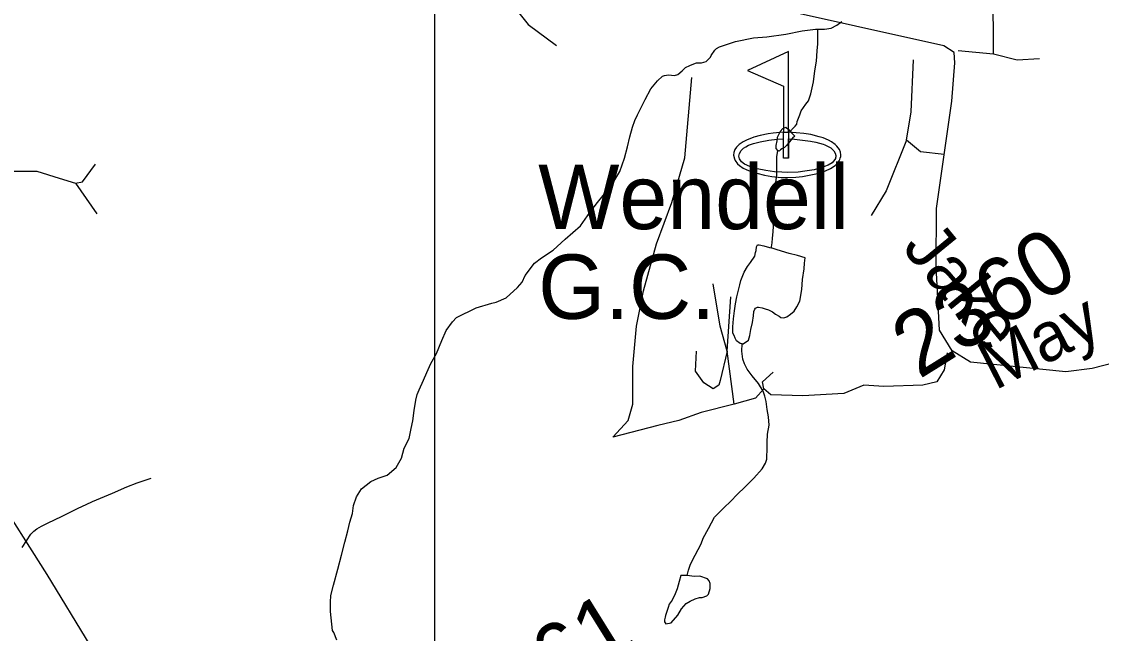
# Model space of a CAD drawing. Extents: x 2001466 to 31450019, y -30647475 to 847247.
# Drawn here: x 2179202 to 2183396, y 733760 to 736135 of the extents above; entities that cross this region are included whole.
import ezdxf

# ---------------------------------------------------------------- set-up
doc = ezdxf.new("R2010")
doc.units = 0
for name, color, linetype in [('Exist Cultural Recreational Golf Course CELL', 7, 'Continuous'), ('Exist Cultural Recreational Golf Course Label', 7, 'Continuous'), ('Exist Hydrographic Misc Water Feature', 7, 'Continuous'), ('Exist Road Non-System Type 51', 7, 'Continuous'), ('Exist Road Secondary Type 51 Attributed', 7, 'Continuous'), ('Exist Road Secondary Type 51 Label', 7, 'Continuous'), ('Exist Road Secondary Type 51 Number Label', 7, 'Continuous'), ('Map Preparation Inset Cut Line', 7, 'Continuous')]:
    doc.layers.add(name, color=color, linetype=linetype)

msp = doc.modelspace()

# ---------------------------------------------------------------- linework, layer by layer
at = {"layer": 'Exist Cultural Recreational Golf Course CELL'}
msp.add_lwpolyline([(2182180.6, 736019.1), (2182022.1, 735945.7), (2182162.1, 735884.1), (2182162.1, 735705.3), (2182180.6, 735705.3), (2182180.6, 735680.2), (2182180.6, 735605.2), (2182180.6, 735680.2), (2182204.2, 735678.7), (2182234.7, 735675.4), (2182266.3, 735671.4), (2182287.4, 735667.1), (2182315.3, 735658.8), (2182322.2, 735656.6), (2182344.9, 735644.9), (2182356.9, 735633.9), (2182362.4, 735624.3), (2182365.4, 735614.8), (2182365.1, 735610.5), (2182364.1, 735606.3), (2182363.1, 735603), (2182360.9, 735599.3), (2182350.2, 735587.4), (2182334.4, 735577.9), (2182307.1, 735567.5), (2182280.5, 735560), (2182245, 735554.5), (2182218, 735550.5), (2182177.8, 735548.6), (2182155.4, 735550.5), (2182126.3, 735552), (2182093.3, 735556.5), (2182059.3, 735564), (2182030.2, 735572.5), (2182010.7, 735581), (2181998.7, 735590.5), (2181990.2, 735602.6), (2181987.7, 735612.6), (2181990.2, 735623.6), (2181997.2, 735634.6), (2182005.7, 735644.1), (2182014.8, 735649.4), (2182026.2, 735655.1), (2182045.3, 735661.7), (2182071.5, 735668.6), (2182104.3, 735674.6), (2182136.4, 735678.7), (2182162.1, 735680.2), (2182162.1, 735705.3), (2182180.6, 735705.3), (2182180.6, 735605.2), (2182162.1, 735605.2), (2182162.1, 735680.2), (2182162.1, 735705.3), (2182121.7, 735701.6), (2182102.2, 735699.8), (2182071.4, 735692.5), (2182045.9, 735686.3), (2182017.6, 735675.3), (2182005.2, 735668.1), (2181989.4, 735658.4), (2181979.1, 735647.4), (2181972.9, 735639.1), (2181968.9, 735626.8), (2181967.9, 735617.1), (2181970.6, 735602.6), (2181973.4, 735595.5), (2181982.4, 735583.3), (2181990.7, 735576.3), (2182004.6, 735566.6), (2182016.3, 735560.9), (2182038.8, 735551.4), (2182057.6, 735546.4), (2182087.9, 735539.1), (2182116, 735533.6), (2182152.4, 735530.2), (2182175.9, 735529.2), (2182209.7, 735531.2), (2182235, 735533.7), (2182261.4, 735538.3), (2182293.4, 735544.9), (2182324.5, 735555.4), (2182343.9, 735565.3), (2182362.4, 735576.5), (2182372.2, 735586.5), (2182378.2, 735594.8), (2182380.8, 735600.3), (2182382.2, 735604.4), (2182383.6, 735610.8), (2182384.4, 735617.6), (2182382.9, 735628.8), (2182378.4, 735639.1), (2182368.5, 735651.7), (2182362.3, 735658.5), (2182347.5, 735668.3), (2182335.7, 735675), (2182315, 735683.5), (2182300.7, 735687.5), (2182267.7, 735696.3), (2182240.1, 735701.3), (2182180.6, 735705.3)], close=True, dxfattribs=at)
at = {"layer": 'Exist Hydrographic Misc Water Feature'}
for points in [[(2182294.5, 736105.2), (2182320.3, 736105.4), (2182346.2, 736109.6), (2182368.5, 736121.5), (2182388.4, 736135.6)], [(2181699.8, 735925.7), (2181715.4, 735927.8), (2181737.6, 735926.1), (2181751.5, 735930.1), (2181767.9, 735944.2), (2181781.4, 735956.4), (2181797.6, 735964.5), (2181813.4, 735970.6), (2181823.5, 735974.8), (2181843.4, 735974.6), (2181861.4, 735980.8), (2181877.4, 735997), (2181880.9, 736003), (2181895.2, 736024.8), (2181901.4, 736031.2), (2181912.9, 736037.1), (2181967, 736055.3), (2181975, 736057.3), (2182044.5, 736072), (2182096.6, 736076.3), (2182170.6, 736086.6), (2182234.4, 736098.8), (2182286.3, 736105.2), (2182294.5, 736105.2)], [(2182188.5, 735706.6), (2182193, 735714.9), (2182206.7, 735728.6), (2182212.7, 735737.1), (2182214.3, 735746.9), (2182224.4, 735773), (2182229.9, 735788.8), (2182248.1, 735814.8), (2182258.4, 735827.1), (2182268, 735855.2), (2182277.5, 735901.3), (2182283.6, 735943.4), (2182289.1, 735981.1), (2182292.8, 736021.1), (2182294.9, 736049.2), (2182294.5, 736085.3), (2182294.5, 736105.2)], [(2180426.5, 733733.4), (2180414.6, 733763.2), (2180410.3, 733771.1), (2180401.8, 733845.1), (2180401.8, 733881.2), (2180403.7, 733907.2), (2180413.7, 733947.1), (2180430.8, 734009.4), (2180444.5, 734063.3), (2180458.4, 734113.6), (2180469.9, 734157.7), (2180477.7, 734191.8), (2180487.6, 734225.5), (2180491.9, 734255.7), (2180503.3, 734289.7), (2180523.2, 734321.6), (2180558.9, 734349.8), (2180587, 734362.3), (2180622.9, 734374.2), (2180656.7, 734404.4), (2180678.5, 734440.5), (2180688.3, 734478.8), (2180707.8, 734516.8), (2180716, 734554.9), (2180721.7, 734584.8), (2180727.5, 734624.9), (2180733.2, 734664.7), (2180739.2, 734686.9), (2180746.7, 734704.8), (2180762.9, 734742.9), (2180776.9, 734772.9), (2180792.3, 734807), (2180814.2, 734847.1), (2180834.1, 734897.2), (2180851.9, 734935.5), (2180875.5, 734969.7), (2180891.3, 734985.6), (2180967.4, 735024), (2181029.1, 735042.2), (2181045.1, 735046.3), (2181084.7, 735062.6), (2181128.8, 735103), (2181146.2, 735123), (2181158.3, 735149.2), (2181194, 735197.4), (2181221.9, 735217.5), (2181267.6, 735247.5), (2181313.5, 735290.1), (2181373.2, 735342.3), (2181409.1, 735394.5), (2181438.8, 735432.6), (2181494.4, 735500.9), (2181525.9, 735552.8), (2181544, 735605.3), (2181555.5, 735649), (2181565.3, 735687.2), (2181575, 735725.1), (2181584.4, 735751.3), (2181594.4, 735773.3), (2181624, 735833.3), (2181646.1, 735873.8), (2181671.7, 735905.6), (2181691.8, 735923.7), (2181699.8, 735925.7)], [(2182139.3, 735634.6), (2182133.3, 735642.4), (2182133.1, 735654.6), (2182137, 735672.2), (2182138.8, 735686.6), (2182146.6, 735702.4), (2182148.5, 735708.6), (2182158.5, 735720.5), (2182170.8, 735724.7), (2182180.9, 735716.7), (2182188.5, 735706.6)], [(2182188.5, 735706.6), (2182205.1, 735690.7), (2182196.9, 735682.6), (2182173.1, 735654.6), (2182164.9, 735646.5), (2182155.5, 735640.7), (2182149.3, 735636.7), (2182145.2, 735632.4), (2182139.3, 735634.6)], [(2182113.6, 735256.3), (2182115.5, 735260.5), (2182116.9, 735276.5), (2182119.2, 735294.5), (2182121, 735318.5), (2182122.9, 735340.5), (2182120.6, 735364.4), (2182120.2, 735408.3), (2182124.1, 735462.5), (2182131.7, 735510.4), (2182135.8, 735540.6), (2182135.6, 735574.3), (2182135.6, 735610.4), (2182139.3, 735634.6)], [(2182001.5, 734883.9), (2181993.7, 734885.9), (2181979.5, 734895.7), (2181973.2, 734906), (2181969.3, 734915.9), (2181965, 734925.9), (2181965.2, 734949.8), (2181967, 734981.6), (2181970.9, 735011.8), (2181974.6, 735039.6), (2181980.3, 735066), (2181992, 735113.7), (2181995.9, 735129.7), (2182008.2, 735162), (2182021.6, 735183.8), (2182033.7, 735199.9), (2182049.6, 735224.2), (2182053.1, 735238.3), (2182055.4, 735246.1), (2182057.2, 735260), (2182061.1, 735268.3), (2182067.1, 735268.2), (2182085.1, 735264.3), (2182107.5, 735258.5), (2182113.6, 735256.3)], [(2182001.5, 734883.9), (2182005.4, 734884.1), (2182025.5, 734898.1), (2182031.4, 734916.3), (2182035.1, 734940.1), (2182041, 734966.3), (2182044.9, 734992.1), (2182046.6, 735010.1), (2182050.5, 735018.1), (2182052.9, 735022.2), (2182060.7, 735026.2), (2182064.6, 735026.5), (2182078.8, 735024.3), (2182090.9, 735020.5), (2182103, 735016.6), (2182118.5, 735008.6), (2182130.6, 734998.6), (2182145, 734990.8), (2182151.1, 734986.6), (2182162.6, 734984.8), (2182174.9, 734989.1), (2182188.9, 734999.1), (2182202.8, 735010.8), (2182212.7, 735027.2), (2182224.6, 735049.3), (2182232.1, 735095.3), (2182235.8, 735133.2), (2182241.6, 735175.3), (2182243.6, 735197.4), (2182245.7, 735217.3), (2182215.3, 735227.2), (2182183.5, 735234.9), (2182137.4, 735248.7), (2182113.6, 735256.3)], [(2181786.8, 733985), (2181792.7, 734005.2), (2181798.5, 734025), (2181806.2, 734041.2), (2181841.9, 734107.3), (2181849.9, 734129.2), (2181869.8, 734167.6), (2181893.2, 734211.5), (2181929.1, 734245.8), (2181958.8, 734273.8), (2181980.7, 734298), (2182014.6, 734330.2), (2182046.4, 734362.4), (2182078.4, 734398.5), (2182092.1, 734420.7), (2182096.2, 734436.8), (2182097.8, 734482.8), (2182097.8, 734500.6), (2182099.3, 734532.8), (2182105.4, 734568.8), (2182103, 734600.8), (2182098.7, 734628.7), (2182094.8, 734660.5), (2182088.6, 734680.4), (2182082.7, 734700.4), (2182064.2, 734730.4), (2182040.4, 734760.4), (2182019.9, 734786.1), (2182009.7, 734806), (2182003.7, 734823.9), (2181999.6, 734855.8), (2182001.5, 734883.9)], [(2181786.8, 733985), (2181768.9, 733984.9), (2181762.6, 733985), (2181756.8, 733960.7), (2181748.6, 733932.7), (2181741, 733912.8), (2181728.9, 733888.7), (2181717.5, 733872.6), (2181713.4, 733860.6), (2181705.6, 733836.7), (2181703.7, 733828.8), (2181701.9, 733822.6), (2181699.8, 733812.4), (2181699.8, 733804.7), (2181703.9, 733796.7), (2181725.9, 733800.7), (2181751.7, 733830.9), (2181765.4, 733854.7), (2181782.9, 733875.3), (2181798.9, 733885), (2181819, 733893.3), (2181835.4, 733899.3), (2181845.2, 733899.5), (2181863.3, 733905.7), (2181870.8, 733911.4), (2181877.2, 733933.6), (2181876.6, 733953.5), (2181872.9, 733963.5), (2181866.9, 733971.7), (2181836.8, 733981.5), (2181814.7, 733981.2), (2181786.8, 733985)]]:
    msp.add_lwpolyline(points, dxfattribs=at)
at = {"layer": 'Exist Road Non-System Type 51'}
for p, q in [((2182840.1, 736023.4), (2182977.4, 736009.6)), ((2179412.2, 735508.3), (2179494.5, 735389.3)), ((2181943.1, 734855.9), (2181956.8, 735066.5)), ((2181970.5, 734649.9), (2181943.1, 734855.9))]:
    msp.add_line(p, q, dxfattribs=at)
for points in [[(2181070.7, 736303.9), (2181078.1, 736270.6), (2181096.4, 736215.7), (2181169.6, 736124.1), (2181279.4, 736041.7)], [(2182977.4, 736009.6), (2182977.4, 736119.5), (2182972.8, 736215.7), (2182986.5, 736266), (2183018.6, 736307.2)], [(2182977.4, 736009.6), (2183068.9, 735986.7), (2183155.9, 735991.3)], [(2182638.7, 735675.4), (2182657, 735785.3), (2182666.2, 735986.7)], [(2181970.5, 734649.9), (2181842.4, 734617.8), (2181755.4, 734585.8), (2181673, 734567.5), (2181499.1, 734521.7), (2181558.6, 734585.8), (2181576.9, 734649.9), (2181576.9, 734796.4), (2181590.7, 734952), (2181618.1, 735089.4), (2181668.5, 735272.5), (2181728, 735432.8), (2181778.3, 735606.7), (2181805.8, 735918.1)], [(2178812.6, 735762.4), (2178917.9, 735746.4), (2178995.7, 735737.2), (2179023.1, 735686.9), (2179041.4, 735609), (2179059.8, 735572.4), (2179151.3, 735554.1), (2179210.8, 735554.1), (2179261.1, 735554.1), (2179348.1, 735526.6), (2179412.2, 735508.3)], [(2182638.7, 735675.4), (2182560.9, 735478.6), (2182501.4, 735382.4)], [(2182784.9, 735618.6), (2182693.6, 735629.6), (2182638.7, 735675.4)], [(2179412.2, 735508.3), (2179439.6, 735512.9), (2179490, 735581.6)], [(2181943.1, 734855.9), (2181915.6, 734952), (2181888.1, 735116.9)], [(2181943.1, 734855.9), (2181915.6, 734741.4), (2181911, 734723.1), (2181888.1, 734709.4), (2181851.5, 734732.3), (2181819.5, 734778.1), (2181824.1, 734855.9)], [(2182797.8, 734849), (2182785.2, 734782.7), (2182757.7, 734736.9), (2182702.8, 734723.1), (2182551.8, 734718.6), (2182474, 734723.1), (2182396.2, 734691.1), (2182236, 734681.9), (2182112.4, 734686.5), (2182084.9, 734709.4)], [(2182084.9, 734709.4), (2182080.4, 734736.9), (2182121.6, 734773.5)], [(2182084.9, 734709.4), (2182052.9, 734672.8), (2181970.5, 734649.9)], [(2179204.2, 734093.4), (2179238.3, 734144.5), (2179250.1, 734156.7), (2179262.1, 734165.4), (2179279.5, 734175.7), (2179303.7, 734187.8), (2179359.9, 734215.2), (2179421.7, 734245.6), (2179453.6, 734259.7), (2179477.6, 734271.8), (2179555.5, 734304.2), (2179611.4, 734328.5), (2179651.3, 734344.6), (2179705.5, 734362.7)]]:
    msp.add_lwpolyline(points, dxfattribs=at)
at = {"layer": 'Exist Road Secondary Type 51 Attributed'}
for points in [[(2178032.9, 736729.3), (2178052.4, 736571.8), (2178074.2, 736411.1), (2178140.2, 736120), (2178217.6, 735883.4), (2178301.3, 735703.3), (2178448.8, 735433.1), (2178674.9, 735035.2), (2178891.5, 734660.3), (2179090.3, 734316.9), (2179300.6, 733988.1), (2179468, 733713.7), (2179551.7, 733556.7), (2179610.3, 733412.1), (2179698.7, 733195.4)], [(2184197.7, 735042.5), (2184144.8, 735028.9), (2183981.6, 734970.3), (2183611.2, 734853), (2183360.1, 734788.1), (2183257.5, 734775.5), (2182888.1, 734813.2), (2182817, 734857.2), (2182766.8, 734936.8), (2182754.2, 735183.9), (2182756.3, 735410.1), (2182815.9, 735826.8), (2182826.4, 735975.5), (2182824.3, 736015.3), (2182784.5, 736040.4), (2181754.9, 736270.8)]]:
    msp.add_lwpolyline(points, dxfattribs=at)
at = {"layer": 'Map Preparation Inset Cut Line'}
msp.add_line((2180807.5, 733256.3), (2180807.5, 736310.6), dxfattribs=at)

# ---------------------------------------------------------------- texts
at = {"layer": 'Exist Cultural Recreational Golf Course Label'}
for s, p in [('Wendell', (2181208.8, 735329.4)), ('G.C.', (2181208.8, 734981))]:
    msp.add_text(s, height=250, dxfattribs=at).set_placement(p)
at = {"layer": 'Exist Road Secondary Type 51 Label'}
for s, rotation, p in [('Jake', 309.3282, (2182618.4, 735255.9)), ('May', 27.2289, (2182982.8, 734701.8))]:
    msp.add_text(s, height=190, rotation=rotation, dxfattribs=at).set_placement(p)
at = {"layer": 'Exist Road Secondary Type 51 Number Label'}
for s, p in [('2360', (2182687.8, 734744.6)), ('2361', (2180969.9, 733327.1))]:
    msp.add_text(s, height=250, rotation=31.918, dxfattribs=at).set_placement(p)

doc.saveas('drawing.dxf')
